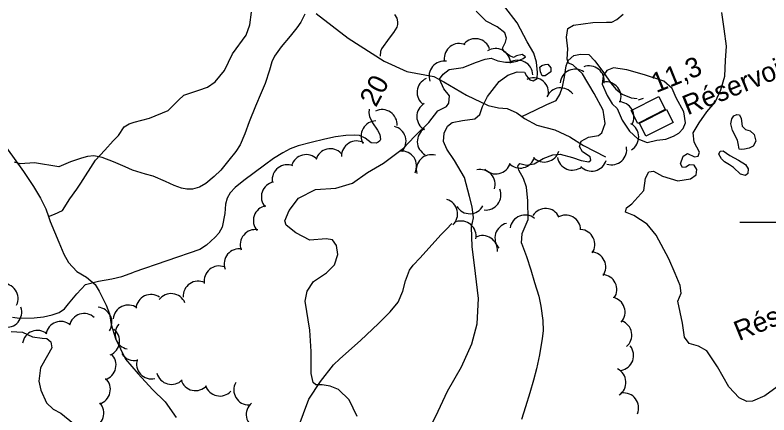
# Model space of a CAD drawing. Extents: x 362852 to 366875, y 5563573 to 5566479.
# Drawn here: x 364445.4 to 364595.8, y 5564961.6 to 5565041.3 of the extents above; entities that cross this region are included whole.
import ezdxf

# ---------------------------------------------------------------- set-up
doc = ezdxf.new("R2010")
doc.units = 0
for name, color, linetype in [('Niveau 1', 7, 'Continuous'), ('Niveau 2', 7, 'Continuous'), ('Niveau 22', 7, 'Continuous'), ('Niveau 3', 7, 'Continuous'), ('Niveau 33', 7, 'Continuous'), ('Niveau 44', 7, 'Continuous'), ('Niveau 61', 7, 'Continuous')]:
    doc.layers.add(name, color=color, linetype=linetype)

msp = doc.modelspace()

# ---------------------------------------------------------------- linework, layer by layer
at = {"layer": 'Niveau 1'}
for points in [[(364521.1, 5565041.44), (364521.59, 5565040.7), (364521.73, 5565039.99), (364521.73, 5565039.46), (364521.61, 5565038.94), (364520.94, 5565037.84), (364520.06, 5565036.71), (364518.54, 5565034.59), (364518.54, 5565034.59), (364518.32, 5565034.06), (364518.28, 5565033.18), (364518.28, 5565033.16)], [(364516.06, 5565022.55), (364516, 5565021.8), (364516.11, 5565021.13), (364516.72, 5565019.83), (364517.7, 5565018.35), (364518.16, 5565017.48), (364518.34, 5565016.53), (364518.16, 5565016.22), (364517.86, 5565015.95), (364517.45, 5565015.75), (364516.48, 5565015.88), (364515.28, 5565016.8), (364514.1, 5565017.29), (364513.04, 5565017.41), (364511.41, 5565017.31), (364509.36, 5565017.05), (364507.2, 5565016.6), (364504.51, 5565015.91), (364501.9, 5565015.26), (364500.29, 5565014.65), (364498.81, 5565013.87), (364496.99, 5565012.72), (364495.18, 5565011.37), (364493.13, 5565009.84), (364491.06, 5565008.32), (364489.33, 5565006.91), (364488.34, 5565005.88), (364487.7, 5565004.79), (364487.41, 5565003.62), (364487.24, 5565001.76), (364486.73, 5564999.03), (364486.07, 5564997.85), (364485.3, 5564997.02), (364483.63, 5564995.47), (364482.24, 5564994.61), (364469.11, 5564990.09)], [(364444.92, 5564981.07), (364446.32, 5564980.87), (364449.24, 5564980.98), (364451.08, 5564981.16), (364452.79, 5564981.53), (364454.24, 5564982.04), (364455.26, 5564982.76), (364456.09, 5564983.72), (364457.76, 5564985.76), (364459.49, 5564987.59), (364459.49, 5564987.59), (364462.08, 5564988.28), (364464.72, 5564988.74), (364466.7, 5564989.19), (364469.12, 5564990.09)]]:
    msp.add_lwpolyline(points, dxfattribs=at)
at = {"layer": 'Niveau 2'}
for points in [[(364528.7, 5564960.03), (364529.84, 5564962.36), (364531.66, 5564966.32), (364534.47, 5564971.18), (364536.53, 5564975.75), (364537.59, 5564979.76), (364537.84, 5564984.78), (364537.3, 5564989.8), (364536.61, 5564995.2), (364536.45, 5564999.03), (364536.85, 5565000.92), (364536.64, 5565003.06), (364536.1, 5565005.12), (364535.07, 5565008.96), (364533.11, 5565012.35), (364531.56, 5565014.61), (364530.88, 5565016.12), (364530.99, 5565017.77), (364531.66, 5565019.16), (364532.63, 5565019.93), (364534.71, 5565020.3), (364537.16, 5565020.63), (364538.17, 5565021.48), (364538.67, 5565023.11), (364539.66, 5565025.06), (364541.99, 5565028.06), (364543.75, 5565029.34), (364545.57, 5565030.03), (364547.02, 5565029.95), (364547.45, 5565029.2), (364548.08, 5565028.41), (364548.79, 5565028.21), (364549.59, 5565028.66), (364549.65, 5565029.86), (364549.41, 5565031.93), (364548.93, 5565033.7), (364547.61, 5565036), (364545.6, 5565039.8), (364543.12, 5565042.98)], [(364544.57, 5565031.93), (364545.61, 5565032.11), (364546.81, 5565032.66), (364547.22, 5565033.02), (364546.56, 5565033.43), (364545.42, 5565033.21), (364544.83, 5565032.84), (364544.14, 5565033.17), (364542.9, 5565034.09), (364542.65, 5565034.73), (364543.28, 5565035.91), (364543.45, 5565036.72), (364543.1, 5565037.75), (364541.61, 5565039), (364539.42, 5565040.14), (364537.4, 5565042.09)], [(364597.48, 5564967.19), (364594.99, 5564965.42), (364592.52, 5564964.34), (364591.39, 5564964.24), (364589.9, 5564964.99), (364587.83, 5564967.17), (364585.55, 5564971.18), (364583.42, 5564974.39), (364581.79, 5564975.33), (364579.93, 5564975.8), (364578.97, 5564977.07), (364578.55, 5564979.88), (364577.61, 5564984.26), (364578.31, 5564985.85), (364578.11, 5564987.38), (364577.13, 5564989.76), (364575.85, 5564992.7), (364573.34, 5564997.43), (364571.55, 5564999.66), (364568.88, 5565001.34), (364567.23, 5565002.03), (364567.37, 5565002.89), (364568.46, 5565003.71), (364570.83, 5565006.36), (364571.18, 5565008.8), (364571.84, 5565010.07), (364572.77, 5565010.2), (364574.55, 5565009.2), (364577.66, 5565008.26), (364580.16, 5565008.67), (364581.32, 5565009.46), (364581.42, 5565010.55), (364580.89, 5565011.39), (364580, 5565011.45), (364579.27, 5565010.97), (364578.6, 5565010.94), (364578.19, 5565011.63), (364578.71, 5565013.21), (364579.55, 5565013.74), (364580.94, 5565013.08), (364581.69, 5565013.2), (364581.98, 5565014.01), (364580.91, 5565015.98), (364580.69, 5565017.87), (364581.93, 5565019.81), (364583.43, 5565022.04), (364585.11, 5565023.97), (364586.21, 5565026.41), (364586.99, 5565029.15), (364587.14, 5565032.24), (364587.37, 5565035.13), (364586.87, 5565038.58), (364586.44, 5565041.87)], [(364503.2, 5565041.5), (364502.44, 5565039.92), (364501.62, 5565038.75), (364500.28, 5565037.15), (364498.52, 5565035.01), (364497.14, 5565033.12), (364496.65, 5565031.98), (364496.17, 5565030.33), (364495.29, 5565027.65), (364494.48, 5565025.8), (364493.37, 5565023.14), (364492.09, 5565020.06), (364491.27, 5565017.66), (364490.34, 5565015.43), (364489.46, 5565014.12), (364488.04, 5565012.38), (364486.45, 5565010.39), (364485.13, 5565009.12), (364483.47, 5565007.71), (364482.22, 5565007.04), (364480.8, 5565006.64), (364479.68, 5565006.59), (364478.59, 5565006.8), (364477.15, 5565007.36), (364475.43, 5565008.17), (364472.94, 5565009.2), (364471.42, 5565009.61), (364468.83, 5565010.41), (364467.36, 5565011.08), (364465.03, 5565012.09), (364462.8, 5565012.92), (364461.11, 5565013.23), (364459.85, 5565013.15), (364458.64, 5565012.81), (364456.5, 5565012.05), (364454.12, 5565011.07), (364449.3, 5565011.85)], [(364546.42, 5564995.82), (364546.6, 5564997.75), (364547.8, 5565000.53), (364547.73, 5565004.28), (364547.47, 5565007.02), (364546.82, 5565008.73), (364545.94, 5565010.41), (364545.69, 5565011.17), (364546.09, 5565011.71), (364547.45, 5565011.4), (364549.01, 5565011.68), (364550.75, 5565012.7), (364552.67, 5565013.44), (364554.17, 5565013.56), (364556.6, 5565012.9), (364558.33, 5565012.31), (364559.9, 5565012.09), (364560.28, 5565012.37), (364560.13, 5565013.05), (364558.59, 5565014.08), (364558.04, 5565015.1), (364558.35, 5565016.15), (364559.79, 5565017), (364561.82, 5565017.34), (364562.47, 5565017.85), (364563.12, 5565019.73), (364562.77, 5565022.37), (364560.96, 5565025.7), (364558.6, 5565029.62), (364556.68, 5565031.42), (364555.81, 5565031.74), (364555.55, 5565032.5), (364555.68, 5565034.6), (364555.46, 5565036.92), (364555.68, 5565038.62), (364556.81, 5565039.33), (364560.67, 5565039.87), (364563.44, 5565039.91), (364564.49, 5565039.91), (364565.5, 5565040.45), (364566.73, 5565041.51)], [(364513.65, 5564961.29), (364512.07, 5564964.6), (364509.96, 5564966.63), (364508.25, 5564967.35), (364506.68, 5564967.57), (364505.43, 5564967.62), (364504.88, 5564968.07), (364504.48, 5564969.82), (364504.5, 5564974.21), (364504.25, 5564978.49), (364503.28, 5564984.27), (364503.72, 5564986.24), (364504.97, 5564988.17), (364507.54, 5564989.9), (364509.11, 5564991.53), (364509.81, 5564993.61), (364509.54, 5564995.35), (364508.71, 5564996.49), (364507.45, 5564996.72), (364504.23, 5564996.45), (364501.43, 5564997.89), (364499.5, 5564999.45), (364499.24, 5565000.27), (364500.07, 5565002.34), (364501.96, 5565004.84), (364505.34, 5565006.54), (364509.43, 5565006.79), (364512.72, 5565007.83), (364515.7, 5565009.92), (364518.95, 5565011.8), (364522.92, 5565014.79), (364525.13, 5565017.11), (364527.94, 5565019.93), (364529.79, 5565022.23), (364531.5, 5565023.06), (364531.96, 5565023.74), (364532.11, 5565025.22), (364530.94, 5565026.59), (364530.09, 5565028.53), (364530.81, 5565029.51), (364532.02, 5565030.5), (364534.81, 5565030.9), (364537.27, 5565031.84), (364539.22, 5565032.52), (364540.42, 5565032.76), (364541.75, 5565032.2), (364543.27, 5565031.95), (364544.57, 5565031.93)], [(364551.14, 5565031.47), (364551.68, 5565031.51), (364552.27, 5565030.82), (364552.32, 5565029.98), (364551.14, 5565029.24), (364550.55, 5565029.18), (364550.27, 5565030), (364550.13, 5565030.93), (364550.54, 5565031.28), (364551.14, 5565031.47)], [(364565.51, 5565022.69), (364566.52, 5565020.38), (364568.01, 5565018.15), (364569.67, 5565016.67), (364571.52, 5565015.94), (364573.45, 5565016.37), (364575.28, 5565016.57), (364576.77, 5565017.18), (364577.81, 5565017.8), (364578.72, 5565018.73), (364579.19, 5565019.85), (364578.84, 5565022.06), (364577.34, 5565024.79), (364576.5, 5565026.67), (364574.83, 5565028.15), (364571.02, 5565029.43), (364567.47, 5565030.38), (364564.81, 5565030.83), (364563.49, 5565030.28), (364562.74, 5565029.23), (364562.57, 5565027.55), (364563.57, 5565025.3), (364564.57, 5565023.61), (364565.51, 5565022.69)], [(364589.72, 5565015.35), (364589.54, 5565016.39), (364588.55, 5565018.33), (364588.21, 5565019.61), (364588.41, 5565020.63), (364588.84, 5565021.24), (364589.4, 5565021.53), (364589.93, 5565021.44), (364590.29, 5565020.72), (364590.49, 5565019.19), (364591.15, 5565018.48), (364592.06, 5565018.23), (364592.85, 5565017.51), (364593.22, 5565016.17), (364592.64, 5565015.19), (364591.86, 5565014.81), (364590.97, 5565014.56), (364590.25, 5565014.51), (364589.85, 5565014.59), (364589.72, 5565015.35)], [(364587.93, 5565011.44), (364586.94, 5565012.03), (364586.37, 5565012.66), (364585.85, 5565013.62), (364586.12, 5565014.17), (364586.69, 5565014.28), (364588.03, 5565013.29), (364589.77, 5565012.39), (364591.17, 5565011.54), (364591.65, 5565010.69), (364591.6, 5565009.74), (364591.14, 5565009.36), (364590.13, 5565009.57), (364588.76, 5565010.92), (364587.93, 5565011.44)], [(364449.3, 5565011.85), (364446.43, 5565011.68), (364445.28, 5565011.96)], [(364546.42, 5564995.82), (364547.42, 5564993.18), (364548.3, 5564990.5), (364549.07, 5564988), (364549.88, 5564985.26), (364550.32, 5564983.25), (364550.72, 5564980.43), (364550.79, 5564978.38), (364550.56, 5564976.81), (364550.02, 5564973.59), (364549.45, 5564970.76), (364548.86, 5564968.51), (364548.13, 5564966.01), (364547.23, 5564963.23), (364546.45, 5564960.65)], [(364444.63, 5564978.25), (364446.9, 5564978.06)], [(364446.9, 5564978.06), (364448.91, 5564977.19), (364450.81, 5564976.92), (364451.72, 5564976.8), (364452.54, 5564976.14), (364452.76, 5564975), (364451.89, 5564973.47), (364450.49, 5564970.98), (364450.15, 5564968.31), (364450.57, 5564966.51), (364451.65, 5564963.99), (364453.01, 5564962.75), (364454.51, 5564961.95), (364457.08, 5564959.85)]]:
    msp.add_lwpolyline(points, dxfattribs=at)
at = {"layer": 'Niveau 22'}
for points in [[(364452.06, 5565001.19), (364453.25, 5565001.6), (364454.84, 5565002.37), (364456.34, 5565004.7), (364457.75, 5565006.63), (364458.55, 5565007.82), (364461.46, 5565012.36), (364463.32, 5565014.41), (364464.95, 5565016.25), (364466.05, 5565017.31), (364467.17, 5565019.07), (364468.15, 5565019.66), (364469.14, 5565019.94), (364472.23, 5565020.78), (364475.96, 5565022.32), (364478.01, 5565024.34), (364479.05, 5565025.37), (364482.08, 5565026.37), (364483.8, 5565026.96), (364485.33, 5565028.02), (364487.17, 5565030.26), (364488.81, 5565033.58), (364491.5, 5565037.32), (364492.25, 5565039.36), (364492.61, 5565041.88)], [(364505.45, 5565041.61), (364511.89, 5565036.75), (364519.05, 5565032.12), (364523.56, 5565030.09), (364528.98, 5565029.05), (364530.93, 5565028.03), (364535.47, 5565025.37), (364539.77, 5565023.31), (364541.88, 5565022.82), (364543.61, 5565022.68), (364545.49, 5565021.85), (364546.49, 5565021.12), (364547.06, 5565020.71), (364549.52, 5565019.37), (364553.11, 5565018.43), (364556.08, 5565017.06), (364558.84, 5565015.32), (364563.18, 5565013.05)], [(364546.49, 5565021.12), (364549.21, 5565022.33), (364551.53, 5565023.47), (364553.37, 5565024.29), (364554.08, 5565025.46), (364554.64, 5565027), (364555, 5565029.02), (364555.38, 5565031.17), (364555.75, 5565032.26), (364556.9, 5565033.26), (364558.21, 5565033.56), (364559.87, 5565033.46), (364561.08, 5565032.18), (364562.82, 5565029.88), (364564.34, 5565027.68), (364565.28, 5565026.57), (364566.51, 5565025.52), (364568.36, 5565024.79), (364569.56, 5565024.72)], [(364443.69, 5565014.88), (364447.11, 5565010.15), (364449.11, 5565007.16), (364450.48, 5565004.79), (364451.56, 5565002.71), (364452.06, 5565001.19), (364452.4, 5565000.16), (364454.12, 5564996.02), (364455.12, 5564993.67), (364456.04, 5564991.96), (364457.74, 5564990.2), (364459.65, 5564989.08), (364461.42, 5564987.63), (364462.19, 5564986.26), (364463.59, 5564983.51), (364464.28, 5564981.77), (364464.59, 5564979.61), (364465.42, 5564976.8), (364467.46, 5564972.69), (364470, 5564969.77), (364472.86, 5564966.67), (364475.34, 5564964.18), (364477.58, 5564961.08)], [(364501.9, 5564959.01), (364504.04, 5564964.7), (364506.36, 5564968.25), (364508.93, 5564971.61), (364510.19, 5564972.75), (364514.31, 5564976.43), (364517.95, 5564979.83), (364520.24, 5564982.12), (364521.85, 5564984.08), (364522.77, 5564986.25), (364523.29, 5564988.32), (364524.09, 5564990.46), (364524.86, 5564991.45), (364526.26, 5564992.89), (364530.34, 5564997.47), (364531.49, 5564998.62), (364532.58, 5564999.74)]]:
    msp.add_lwpolyline(points, dxfattribs=at)
at = {"layer": 'Niveau 3'}
msp.add_line((364569.81, 5565024.39), (364570.77, 5565024.78), dxfattribs=at)
at = {"layer": 'Niveau 33'}
msp.add_lwpolyline([(364575.14, 5565022.48), (364570.03, 5565019.93), (364569.63, 5565019.73), (364568.34, 5565022.31), (364573.85, 5565025.06), (364575.14, 5565022.48)], close=True, dxfattribs=at)
msp.add_lwpolyline([(364576.7, 5565019.89), (364571.27, 5565017.17), (364569.97, 5565019.78), (364575.4, 5565022.5), (364576.7, 5565019.89)], dxfattribs=at)
at = {"layer": 'Niveau 44'}
for centre, start, end in [((364534.03, 5565032.65), 66.545, 186.523), ((364537.26, 5565033.62), 18.9388, 138.9167), ((364541.28, 5565031.65), 2.105, 122.083), ((364531, 5565029.15), 80.1815, 200.1595), ((364545.7, 5565029.31), 2.105, 122.083), ((364559.95, 5565028.2), 351.3219, 111.2998), ((364557.15, 5565027.54), 54.4753, 174.4533), ((364528.62, 5565025.9), 113.8433, 233.8212), ((364548.85, 5565025.82), 356.294, 116.272), ((364554.26, 5565023.81), 36.7156, 156.6935), ((364563.31, 5565025), 339.0446, 99.0226), ((364528.56, 5565021.09), 120.6562, 240.6341), ((364565.88, 5565021.03), 329.2739, 89.2519), ((364518.64, 5565019.47), 356.2659, 116.2438), ((364517.45, 5565017.23), 90.73, 210.7079), ((364566.83, 5565017.03), 300.7635, 60.7414), ((364520.41, 5565016.17), 316.938, 76.9159), ((364528.66, 5565016.12), 121.902, 241.88), ((364513.55, 5565013.22), 61.5595, 181.5375), ((364508.33, 5565011.67), 43.6036, 163.5816), ((364564.44, 5565014.46), 251.8872, 11.8652), ((364503.47, 5565010.49), 43.6036, 163.5816), ((364522.52, 5565011.21), 334.084, 94.0619), ((364528.45, 5565010.47), 74.2005, 194.1785), ((364551, 5565015.02), 224.1281, 344.1061), ((364541.32, 5565012.65), 222.8629, 342.8408), ((364546.15, 5565013.81), 224.1281, 344.1061), ((364556.59, 5565013.4), 188.6641, 308.642), ((364560.46, 5565013.21), 223.3015, 343.2795), ((364499.7, 5565008.47), 67.3746, 187.3525), ((364538.19, 5565007.54), 342.7974, 102.7753), ((364497.54, 5565005.08), 101.3992, 221.3771), ((364539.35, 5565005.45), 262.7617, 22.7396), ((364530.7, 5565001.66), 313.4138, 73.3918), ((364495.95, 5565000.34), 101.3992, 221.3771), ((364536.11, 5565004.71), 211.7405, 331.7184), ((364551.25, 5564999.75), 26.9419, 146.9199), ((364547.16, 5564998.44), 51.5228, 171.5007), ((364555.25, 5564998.44), 1.2042, 121.1822), ((364534.39, 5564997.26), 349.42, 109.398), ((364544.15, 5564996.87), 103.0721, 223.0501), ((364493.33, 5564995.54), 80.0716, 200.0495), ((364558.08, 5564995.57), 326.0574, 86.0353), ((364538.68, 5564994.36), 356.2558, 116.2337), ((364490.12, 5564991.71), 80.0716, 200.0495), ((364560.27, 5564991.08), 326.0574, 86.0353), ((364486.12, 5564988.29), 69.647, 189.6249), ((364562.47, 5564986.59), 326.0574, 86.0353), ((364443.02, 5564984.79), 334.2441, 94.222), ((364481.95, 5564985.28), 64.287, 184.2649), ((364472.53, 5564982.61), 54.9739, 174.9518), ((364476.54, 5564982.78), 23.0762, 143.0541), ((364564.11, 5564982.08), 318.5519, 78.5298), ((364443.74, 5564982.07), 259.1252, 19.1032), ((364461.74, 5564980.06), 325.8051, 85.7831), ((364468, 5564980.5), 54.9739, 174.9518), ((364459.18, 5564978.8), 47.1479, 167.1259), ((364454.54, 5564977.23), 50.8705, 170.8484), ((364565.47, 5564977.5), 310.3063, 70.2842), ((364463.26, 5564976.33), 292.4869, 52.4648), ((364468.36, 5564977.69), 138.7203, 258.6983), ((364449.87, 5564975.45), 50.8705, 170.8484), ((364565.82, 5564973.43), 279.6252, 39.6031), ((364462.55, 5564971.53), 286.9422, 46.9202), ((364469.24, 5564975.43), 211.66, 282.8733), ((364472.64, 5564971.77), 162.8953, 282.8733), ((364476.61, 5564970.68), 195.329, 315.307), ((364564.28, 5564968.08), 303.6958, 63.6738), ((364461.42, 5564966.66), 286.9422, 46.9202), ((364481.39, 5564969.44), 197.527, 317.505), ((364492.05, 5564966.57), 150.8508, 270.8288), ((364486.27, 5564968.36), 197.527, 317.505), ((364566.81, 5564962.99), 337.3074, 97.2853), ((364460.11, 5564961.95), 282.531, 42.509), ((364494.53, 5564961.68), 130.6561, 250.634)]:
    msp.add_arc(centre, 3, start, end, dxfattribs=at)
at = {"layer": 'Niveau 61'}
msp.add_line((364590, 5565000), (364610, 5565000), dxfattribs=at)

# ---------------------------------------------------------------- texts
at = {"layer": 'Niveau 1'}
msp.add_text('20', height=3.93, rotation=61.7454, dxfattribs=at).set_placement((364517.4, 5565022.79))
at = {"layer": 'Niveau 3'}
msp.add_text('11,3 ', height=3.93, rotation=22.09, dxfattribs=at).set_placement((364573.32, 5565025.75))
at = {"layer": 'Niveau 33'}
for s, p in [('Réservoirs', (364579.57, 5565021.32)), ('Réservoir', (364589.83, 5564976.3))]:
    msp.add_text(s, height=3.93, rotation=22.09, dxfattribs=at).set_placement(p)

doc.saveas('drawing.dxf')
